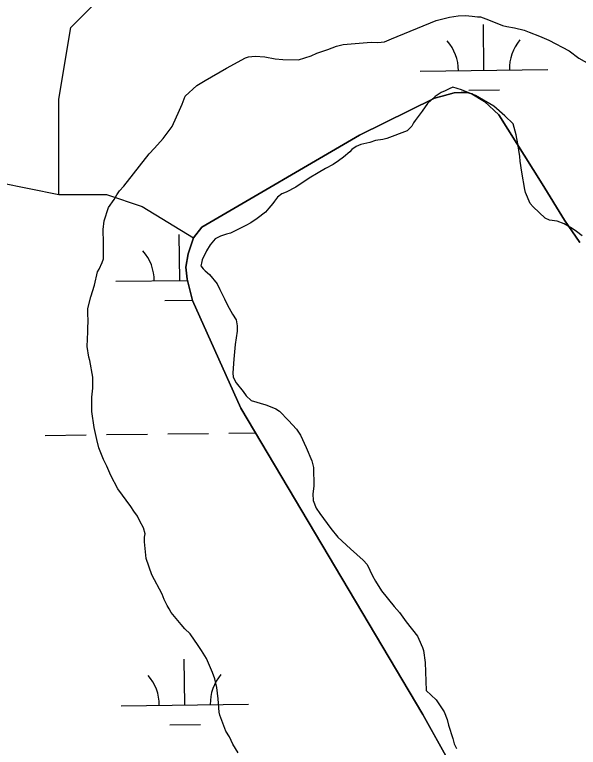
# Model space of a CAD drawing. Extents: x 3694830 to 3732949, y 415201 to 440970.
# Drawn here: x 3702850 to 3703292, y 434024 to 434598 of the extents above; entities that cross this region are included whole.
import ezdxf

# ---------------------------------------------------------------- set-up
doc = ezdxf.new("R2010")
doc.units = 0
for name, color, linetype in [('V-SITE-VEGE', 7, 'Continuous'), ('V-TOPO-SHOR', 7, 'Continuous'), ('V-WETL-SWMP', 7, 'Continuous')]:
    doc.layers.add(name, color=color, linetype=linetype)

msp = doc.modelspace()

# ---------------------------------------------------------------- linework, layer by layer
at = {"layer": 'V-SITE-VEGE'}
for points in [[(3703010.98, 434048.75), (3703010.65, 434051.12), (3703009.68, 434061.6), (3703008.7, 434070.39), (3703007.04, 434077.15), (3703005.38, 434082.23), (3703000.69, 434093.06), (3702996.66, 434099.5), (3702993.98, 434103.23), (3702987.93, 434112.38), (3702983.56, 434116.46), (3702980.87, 434119.85), (3702972.8, 434129.35), (3702971.46, 434132.05), (3702969.78, 434134.76), (3702967.43, 434139.51), (3702965.76, 434143.57), (3702957.71, 434158.81), (3702953.38, 434171.67), (3702952.4, 434179.45), (3702952.08, 434184.52), (3702952.1, 434188.24), (3702952.45, 434190.94), (3702951.11, 434195.68), (3702948.43, 434200.76), (3702946.42, 434204.82), (3702943.73, 434208.55), (3702941.38, 434212.28), (3702930.97, 434226.18), (3702925.6, 434236.68), (3702922.59, 434243.79), (3702919.91, 434249.21), (3702916.23, 434258.35), (3702914.57, 434264.78), (3702912.58, 434274.25), (3702910.61, 434286.76), (3702910.66, 434297.91), (3702911.37, 434305.01), (3702911.4, 434313.79), (3702909.09, 434326.65), (3702908.43, 434329.35), (3702907.11, 434337.8), (3702907.5, 434349.29), (3702907.51, 434352.34), (3702907.87, 434357.41), (3702907.56, 434364.17), (3702907.58, 434367.54), (3702909.98, 434376.66), (3702912.72, 434385.77), (3702915.13, 434396.24), (3702916.5, 434398.26), (3702918.88, 434403.66), (3702919.91, 434406.36), (3702919.96, 434418.86), (3702919.67, 434429.34), (3702920.37, 434436.1), (3702923.8, 434446.55), (3702928.22, 434452.96), (3702930.26, 434456.67), (3702932.3, 434459.7), (3702935.7, 434463.4), (3702955.74, 434488.66), (3702959.82, 434493.04), (3702966.61, 434500.78), (3702973.75, 434510.21), (3702979.55, 434523.03), (3702981.6, 434527.76), (3702983.99, 434533.83), (3702993.15, 434542.24), (3702999.59, 434546.27), (3703016.19, 434555.99), (3703031.09, 434564.04), (3703033.46, 434564.71), (3703038.87, 434565.36), (3703046.3, 434564.65), (3703054.41, 434563.27), (3703060.49, 434562.57), (3703072.66, 434562.51), (3703082.81, 434565.51), (3703087.21, 434567.52), (3703095.67, 434570.53), (3703102.44, 434573.2), (3703107.85, 434574.53), (3703129.83, 434576.12), (3703134.9, 434576.1), (3703140.3, 434576.42), (3703145.72, 434578.76), (3703180.59, 434593.14), (3703191.08, 434595.8), (3703197.85, 434596.79), (3703203.59, 434597.1), (3703209, 434596.74), (3703213.05, 434596.05), (3703215.42, 434596.04), (3703221.83, 434593.64), (3703232.62, 434589.2), (3703236, 434588.51), (3703242.08, 434587.48), (3703249.84, 434585.75), (3703253.55, 434584.05), (3703261.65, 434580.97)], [(3703261.65, 434580.97), (3703269.07, 434577.9), (3703284.92, 434569.38), (3703292.67, 434563.6), (3703307.5, 434555.43), (3703310.54, 434554.06), (3703319.99, 434550.64), (3703325.38, 434548.25), (3703334.81, 434539.43), (3703340.85, 434530.95), (3703345.9, 434524.51)], [(3703295.12, 434424.35), (3703290.73, 434427.75), (3703287.37, 434430.13), (3703280.96, 434433.88), (3703275.56, 434435.93), (3703269.48, 434436.63), (3703266.11, 434438.33), (3703256.68, 434447.16), (3703254.33, 434449.88), (3703250.65, 434458.34), (3703250.32, 434460.71), (3703248.01, 434474.23), (3703246.7, 434483.03), (3703246.37, 434486.75), (3703244.73, 434496.55), (3703243.41, 434503.66), (3703241.08, 434512.11), (3703234.68, 434518.56), (3703225.93, 434526.04), (3703211.43, 434534.55), (3703200.64, 434538.99), (3703193.89, 434541.04), (3703190.84, 434539.7), (3703187.79, 434538.03), (3703184.75, 434536.69), (3703180, 434533.67), (3703173.89, 434528.29)], [(3703173.89, 434528.29), (3703169.81, 434522.22), (3703164.37, 434514.81), (3703163.02, 434513.12), (3703161.65, 434510.42), (3703157.92, 434506.72), (3703142.01, 434500.71), (3703138.96, 434500.05), (3703133.21, 434499.06), (3703128.81, 434497.72), (3703121.71, 434496.06), (3703117.99, 434494.39), (3703114.6, 434492.04), (3703112.9, 434490.36), (3703108.15, 434485.98), (3703104.08, 434483.29), (3703100.01, 434480.27), (3703093.92, 434477.26), (3703088.16, 434473.91), (3703081.04, 434469.54), (3703070.54, 434462.49), (3703063.09, 434458.8), (3703059.7, 434457.47), (3703056.31, 434454.78), (3703053.93, 434451.75), (3703052.57, 434449.72), (3703049.51, 434446.02), (3703046.8, 434442.99), (3703040.35, 434437.95), (3703035.27, 434434.59), (3703031.54, 434432.58), (3703019.35, 434426.54), (3703016.31, 434425.88), (3703011.57, 434424.21), (3703007.51, 434422.2), (3703003.43, 434417.49), (3703000.71, 434412.77), (3702997.3, 434405.69), (3702996.61, 434402.99), (3702996.26, 434400.96), (3702997.94, 434398.59), (3702999.62, 434396.89), (3703002.99, 434394.17), (3703009.04, 434386.71), (3703011.05, 434382.31), (3703014.74, 434375.2), (3703017.09, 434370.12), (3703021.11, 434363), (3703023.79, 434358.6), (3703024.79, 434353.86), (3703024.77, 434349.81), (3703023.04, 434339.34), (3703021.97, 434327.85), (3703021.25, 434317.04), (3703021.57, 434313.66), (3703023.92, 434309.26), (3703029.3, 434302.47), (3703031.65, 434299.09), (3703035.69, 434295.35), (3703047.17, 434291.92), (3703049.19, 434291.24), (3703054.93, 434288.85), (3703057.96, 434287.14), (3703065.03, 434279.68), (3703071.08, 434272.89), (3703074.44, 434268.15), (3703078.79, 434258.67), (3703083.14, 434248.17), (3703084.47, 434242.76), (3703084.74, 434228.23), (3703084.04, 434222.14), (3703084.36, 434217.08), (3703086.7, 434210.98), (3703089.39, 434206.92), (3703098.12, 434195.05), (3703103.5, 434188.27), (3703113.6, 434179.1), (3703123.36, 434170.27), (3703126.73, 434166.88), (3703130.74, 434158.08), (3703133.09, 434153.67), (3703137.79, 434146.22), (3703147.88, 434134.01), (3703151.91, 434129.26), (3703157.29, 434121.8), (3703166.03, 434110.61), (3703167.03, 434108.24), (3703170.04, 434101.8), (3703170.71, 434099.44), (3703172.02, 434089.97), (3703172.94, 434068), (3703180.69, 434060.87), (3703187.06, 434051.37), (3703189.4, 434045.28), (3703190.4, 434040.89), (3703193.73, 434030.39), (3703194.73, 434026.34), (3703196.74, 434022.61)], [(3703025.39, 434019.29), (3703021.36, 434026.06), (3703018.68, 434031.82), (3703015.66, 434036.23), (3703010.98, 434048.75)]]:
    msp.add_lwpolyline(points, dxfattribs=at)
at = {"layer": 'V-TOPO-SHOR'}
for p, q in [((3703185.32, 434534.04), (3703179.41, 434532.23)), ((3703194.89, 434536.44), (3703185.32, 434534.04)), ((3703200.38, 434536.82), (3703194.89, 434536.44)), ((3703205.06, 434536.8), (3703200.38, 434536.82)), ((3703208.72, 434535.77), (3703205.06, 434536.8)), ((3703218.66, 434529.83), (3703208.72, 434535.77)), ((3703179.41, 434532.23), (3703120.71, 434503.39)), ((3703229.8, 434519.2), (3703218.66, 434529.83)), ((3703263.92, 434465.22), (3703229.8, 434519.2)), ((3703120.71, 434503.39), (3702996.95, 434431.31)), ((3703281.28, 434436.82), (3703263.92, 434465.22)), ((3703293.46, 434419.3), (3703281.28, 434436.82)), ((3702996.95, 434431.31), (3702990.41, 434422.79)), ((3702990.41, 434422.79), (3702986.29, 434410.4)), ((3702986.29, 434410.4), (3702984.41, 434399.84)), ((3702984.41, 434399.84), (3702985.39, 434390.48)), ((3702985.39, 434390.48), (3702989.59, 434373.78)), ((3702989.59, 434373.78), (3703027.67, 434289.41)), ((3703027.67, 434289.41), (3703170.25, 434049.22)), ((3703170.25, 434049.22), (3703290.96, 433832.5))]:
    msp.add_line(p, q, dxfattribs=at)
for points in [[(3702884.78, 434456.88), (3702884.78, 434531.7), (3702884.78, 434531.7), (3702894.13, 434587.81), (3702959.6, 434653.28), (3703006.36, 434709.39), (3703043.77, 434774.86), (3703081.18, 434812.27), (3703118.59, 434849.68), (3703156, 434896.44), (3703184.06, 434924.5), (3703193.41, 434933.85), (3703221.47, 434961.91), (3703258.88, 434971.26), (3703277.58, 434971.26), (3703296.29, 434952.55), (3703324.34, 434915.14), (3703371.11, 434905.79), (3703389.81, 434887.09), (3703427.22, 434868.38), (3703455.28, 434859.03), (3703477.64, 434835.44)], [(3702522.44, 434371.33), (3702679.03, 434428.82), (3702716.44, 434447.53), (3702781.91, 434466.23), (3702838.02, 434466.23), (3702884.78, 434456.88), (3702922.19, 434456.88), (3702950.25, 434447.53), (3702990.41, 434422.79)]]:
    msp.add_lwpolyline(points, dxfattribs=at)
at = {"layer": 'V-WETL-SWMP'}
for p, q in [((3703218.17, 434554.14), (3703217.74, 434590.14)), ((3703168.17, 434553.54), (3703268.17, 434554.73)), ((3703206.35, 434538.57), (3703230.35, 434538.85)), ((3702979.65, 434389.42), (3702979.22, 434425.42)), ((3702929.65, 434388.82), (3702985.64, 434389.49)), ((3702967.83, 434373.85), (3702989.51, 434374.11)), ((3702874.24, 434268.08), (3702906.24, 434268.46)), ((3702922.24, 434268.66), (3702954.24, 434269.04)), ((3702970.23, 434269.23), (3703002.23, 434269.61)), ((3703018.23, 434269.8), (3703039.17, 434270.05)), ((3702983.61, 434056.77), (3702983.18, 434092.77)), ((3702933.62, 434056.17), (3703033.61, 434057.36)), ((3702971.8, 434041.2), (3702995.8, 434041.48))]:
    msp.add_line(p, q, dxfattribs=at)
msp.add_lwpolyline([(3703290.96, 433832.5), (3703170.25, 434049.22), (3703027.67, 434289.41), (3702989.59, 434373.78), (3702985.39, 434390.48), (3702984.41, 434399.84), (3702986.29, 434410.4), (3702990.41, 434422.79), (3702996.95, 434431.31), (3703120.71, 434503.39), (3703179.41, 434532.23), (3703185.32, 434534.04), (3703194.89, 434536.44), (3703200.38, 434536.82), (3703205.06, 434536.8), (3703208.72, 434535.77), (3703218.66, 434529.83), (3703229.8, 434519.2), (3703263.92, 434465.22), (3703281.28, 434436.82), (3703293.46, 434419.3)], dxfattribs=at)
for centre, start, end in [((3703162.93, 434553.95), 359.91153, 41.45519), ((3703273.4, 434555.27), 139.91153, 181.45518), ((3702924.4, 434389.24), 359.91153, 41.45519), ((3702928.37, 434056.58), 359.91153, 41.45519), ((3703038.85, 434057.9), 139.91153, 181.45518)]:
    msp.add_arc(centre, 35.25, start, end, dxfattribs=at)

doc.saveas('drawing.dxf')
